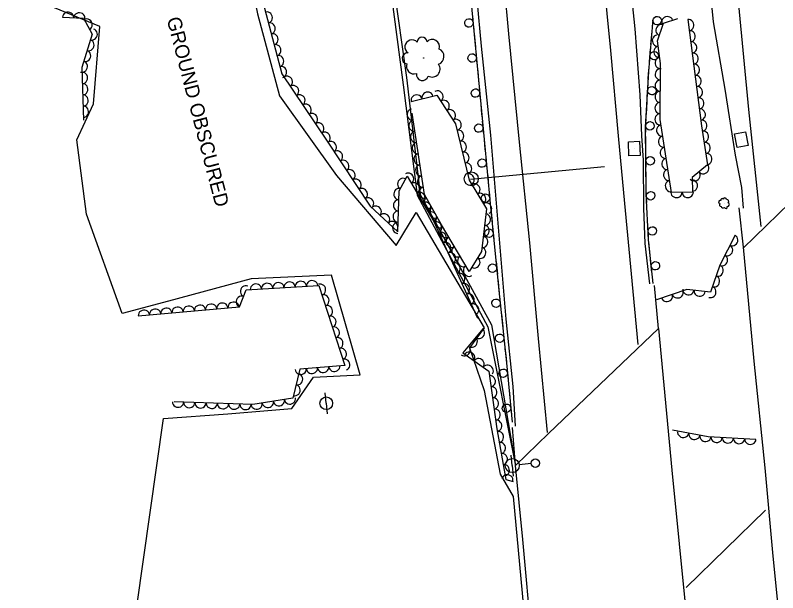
# Model space of a CAD drawing. Extents: x 1722896 to 1754269, y 648279 to 666297.
# Drawn here: x 1725561.4 to 1725832.4, y 661576.3 to 661781.4 of the extents above; entities that cross this region are included whole.
import ezdxf

# ---------------------------------------------------------------- set-up
doc = ezdxf.new("R2010")
doc.units = 0
for name, color, linetype in [('DESIGN - CENTERLINE - Proposed', 7, 'Continuous'), ('DESIGN - PUBLIC HEARING - Shapes', 7, 'Continuous'), ('DESIGN - SCRATCH - User 1', 7, 'Continuous'), ('DESIGN - UTILITIES - Electric and Cable (Overhead) with Text', 7, 'Continuous'), ('SURVEY - CENTERLINE - Preliminary', 7, 'Continuous'), ('SURVEY - CENTERLINE - Preliminary Text', 7, 'Continuous'), ('SURVEY - DRAINAGE - Natural Features', 7, 'Continuous'), ('SURVEY - DTM - Breaklines', 7, 'Continuous'), ('SURVEY - VEGETATION - Features with Text', 7, 'Continuous')]:
    doc.layers.add(name, color=color, linetype=linetype)

msp = doc.modelspace()

# ---------------------------------------------------------------- linework, layer by layer
at = {"layer": 'DESIGN - CENTERLINE - Proposed'}
for points in [[(1725868.8, 661760.71), (1725869.84, 661747), (1725820.05, 661698.65)], [(1725818.6, 661712.94), (1725820.08, 661698.97), (1725823.93, 661658.57), (1725827.82, 661620.58), (1725830.63, 661589.22), (1725834.21, 661553.83), (1725837.2, 661522.1), (1725840.51, 661487.81), (1725843.93, 661452.47), (1725845.17, 661438.57)], [(1725790.01, 661670.17), (1725788.54, 661685.39)], [(1725790.01, 661670.17), (1725794.7, 661619.77), (1725799.95, 661567.44), (1725804.24, 661520.66), (1725808.82, 661475.83), (1725812.52, 661434.57), (1725814.12, 661418.97), (1725763.16, 661370.1), (1725760.28, 661404.64), (1725755.73, 661450.35), (1725752.13, 661486.9), (1725748.27, 661526.61), (1725745.01, 661559.91), (1725741.8, 661595.19), (1725739.19, 661621.5), (1725738.08, 661634.99)], [(1725739.19, 661621.5), (1725750.89, 661632.86), (1725790.01, 661670.17)]]:
    msp.add_lwpolyline(points, dxfattribs=at)
at = {"layer": 'DESIGN - PUBLIC HEARING - Shapes'}
for p, q in [((1725723.19, 661723.15), (1725770.87, 661727.62)), ((1725723.45, 661723.27), (1725723.45, 661723.27))]:
    msp.add_line(p, q, dxfattribs=at)
msp.add_circle((1725723.46, 661723.28), 2.5, dxfattribs=at)
at = {"layer": 'DESIGN - SCRATCH - User 1'}
for points in [[(1725665.79, 662066.87), (1725668.14, 662044.95), (1725669.55, 662019.95), (1725672.04, 661994.44), (1725673.79, 661968.86), (1725675.76, 661942.77), (1725678.37, 661918.16), (1725681.8, 661893.09), (1725685.69, 661867.47), (1725689, 661842.37), (1725692.81, 661817.03), (1725695.82, 661792.1), (1725700.39, 661759.24), (1725705.27, 661717.67), (1725730.69, 661671.39), (1725739.19, 661621.5)], [(1725665, 662064.81), (1725667.22, 662043.27), (1725668.52, 662018.92), (1725670.73, 661994.21), (1725672.59, 661967.78), (1725674.7, 661942.54), (1725677.41, 661917.34), (1725680.69, 661892.11), (1725684.54, 661867.09), (1725687.83, 661841.86), (1725691.69, 661816.79), (1725694.74, 661790.81), (1725699.28, 661756.69), (1725704.27, 661717.46), (1725729.4, 661670.72), (1725739.19, 661621.5)], [(1725709.64, 661883.87), (1725715.71, 661857.35), (1725718.52, 661834.98), (1725721.2, 661809.21), (1725724.28, 661777), (1725727.29, 661744.77), (1725730.21, 661714.51), (1725733.31, 661683.56), (1725735.96, 661657.91), (1725737.97, 661636.88)], [(1725723.89, 661781.05), (1725724.28, 661777), (1725724.33, 661776.47)], [(1725788.07, 661686.05), (1725786.47, 661701.57), (1725785.68, 661717.94), (1725785.44, 661741.58), (1725786.52, 661761.41), (1725788.07, 661779.88)], [(1725787.86, 661777.32), (1725788.07, 661779.88)], [(1725724.48, 661774.88), (1725724.69, 661772.54)], [(1725787.33, 661771.04), (1725787.53, 661773.38)], [(1725787.53, 661773.38), (1725787.72, 661775.72)], [(1725724.69, 661772.54), (1725724.91, 661770.2)], [(1725725.06, 661768.61), (1725725.49, 661764.03)], [(1725786.81, 661764.86), (1725787.19, 661769.44)], [(1725725.64, 661762.43), (1725725.86, 661760.09)], [(1725786.49, 661760.92), (1725786.52, 661761.41), (1725786.68, 661763.27)], [(1725725.86, 661760.09), (1725726.08, 661757.75)], [(1725786.36, 661758.58), (1725786.49, 661760.92)], [(1725786.03, 661752.39), (1725786.28, 661756.98)], [(1725726.23, 661756.16), (1725726.66, 661751.58)], [(1725726.8, 661749.99), (1725727.02, 661747.65)], [(1725785.82, 661748.44), (1725785.94, 661750.79)], [(1725727.02, 661747.65), (1725727.24, 661745.31)], [(1725785.69, 661746.09), (1725785.82, 661748.44)], [(1725727.39, 661743.71), (1725727.83, 661739.14)], [(1725785.46, 661739.9), (1725785.44, 661741.58), (1725785.6, 661744.5)], [(1725785.5, 661735.95), (1725785.48, 661738.3)], [(1725727.99, 661737.54), (1725728.21, 661735.2)], [(1725728.21, 661735.2), (1725728.44, 661732.86)], [(1725785.52, 661733.6), (1725785.5, 661735.95)], [(1725728.59, 661731.27), (1725729.03, 661726.69)], [(1725785.59, 661727.4), (1725785.54, 661732)], [(1725729.19, 661725.1), (1725729.41, 661722.76)], [(1725785.63, 661723.45), (1725785.6, 661725.8)], [(1725729.41, 661722.76), (1725729.64, 661720.42)], [(1725785.65, 661721.1), (1725785.63, 661723.45)], [(1725785.83, 661714.91), (1725785.68, 661717.94), (1725785.67, 661719.5)], [(1725729.79, 661718.83), (1725730.21, 661714.51), (1725730.23, 661714.25)], [(1725730.39, 661712.66), (1725730.62, 661710.32)], [(1725786.02, 661710.96), (1725785.91, 661713.31)], [(1725786.13, 661708.61), (1725786.02, 661710.96)], [(1725730.62, 661710.32), (1725730.86, 661707.98)], [(1725731.02, 661706.39), (1725731.48, 661701.81)], [(1725786.43, 661702.42), (1725786.21, 661707.01)], [(1725731.64, 661700.22), (1725731.87, 661697.88)], [(1725786.79, 661698.49), (1725786.55, 661700.83)], [(1725731.87, 661697.88), (1725732.11, 661695.55)], [(1725787.03, 661696.15), (1725786.79, 661698.49)], [(1725787.67, 661689.98), (1725787.19, 661694.56)], [(1725732.27, 661693.95), (1725732.73, 661689.38)], [(1725732.89, 661687.78), (1725733.12, 661685.45)], [(1725788.07, 661686.05), (1725787.83, 661688.39)], [(1725733.12, 661685.45), (1725733.31, 661683.56), (1725733.36, 661683.11)], [(1725733.52, 661681.52), (1725733.99, 661676.94)], [(1725734.16, 661675.35), (1725734.4, 661673.01)], [(1725734.4, 661673.01), (1725734.64, 661670.67)], [(1725734.8, 661669.08), (1725735.28, 661664.51)], [(1725735.44, 661662.92), (1725735.69, 661660.58)], [(1725735.69, 661660.58), (1725735.93, 661658.24)], [(1725736.08, 661656.65), (1725736.52, 661652.07)], [(1725736.67, 661650.48), (1725736.89, 661648.14)], [(1725736.89, 661648.14), (1725737.12, 661645.8)], [(1725737.27, 661644.2), (1725737.71, 661639.62)], [(1725737.86, 661638.03), (1725737.97, 661636.88)]]:
    msp.add_lwpolyline(points, dxfattribs=at)
for centre, start, end in [((1725722.61, 661778.64), 118.7104, 118.7006), ((1725789.54, 661779.46), 288.4532, 288.4434), ((1725788.49, 661767), 288.4532, 288.4434), ((1725723.78, 661766.2), 118.6055, 118.5957), ((1725724.95, 661753.75), 118.6055, 118.5957), ((1725787.65, 661754.58), 290.1584, 290.1485), ((1725786.97, 661742.1), 290.1584, 290.1485), ((1725726.12, 661741.3), 118.7596, 118.7498), ((1725727.32, 661728.86), 118.7596, 118.7498), ((1725787.06, 661729.69), 293.8375, 293.8277), ((1725728.51, 661716.42), 118.7596, 118.7498), ((1725787.22, 661717.25), 296.0208, 296.011), ((1725729.75, 661703.98), 118.9869, 118.9771), ((1725787.82, 661704.77), 296.0208, 296.011), ((1725731, 661691.54), 118.9869, 118.9771), ((1725788.92, 661692.4), 299.1467, 299.1369), ((1725732.26, 661679.1), 119.163, 119.1532), ((1725733.55, 661666.66), 119.163, 119.1532), ((1725734.8, 661654.24), 118.7184, 118.7086), ((1725735.99, 661641.79), 118.7184, 118.7086)]:
    msp.add_arc(centre, 1.5, start, end, dxfattribs=at)
at = {"layer": 'DESIGN - UTILITIES - Electric and Cable (Overhead) with Text'}
msp.add_lwpolyline([(1725828.09, 661605.61), (1725799.9, 661578.15)], dxfattribs=at)
at = {"layer": 'SURVEY - CENTERLINE - Preliminary'}
for points in [[(1725592.7, 661487.89), (1725614.1, 661638.1), (1725636.94, 661639.86), (1725659.69, 661641.72), (1725667.37, 661652.86), (1725683.93, 661653.65), (1725673.74, 661689.09), (1725645.17, 661687.76), (1725615.78, 661679.85), (1725599.34, 661675.41), (1725586.64, 661710.67), (1725583.22, 661737.11), (1725589.18, 661749.96), (1725591.39, 661777.44), (1725571.25, 661785.65), (1725565.72, 661825.24), (1725570.54, 661842.02), (1725561.59, 661860.84), (1725563.14, 661874.11), (1725572.93, 661882.34), (1725581.32, 661885.63)], [(1725581.32, 661885.63), (1725617.34, 661869.73), (1725626.54, 661848.67), (1725625.46, 661828.42), (1725640.95, 661813.51), (1725647.43, 661781.86), (1725655.28, 661752.7), (1725675.6, 661724.46), (1725696.79, 661699.64), (1725703.83, 661711.29), (1725728.07, 661670.34), (1725722.84, 661663.23), (1725728.03, 661648.13), (1725733.72, 661618.44), (1725738.35, 661610.42), (1725743.81, 661551.92)]]:
    msp.add_lwpolyline(points, dxfattribs=at)
at = {"layer": 'SURVEY - CENTERLINE - Preliminary Text'}
for points in [[(1725788.01, 662099.28), (1725791.59, 662062.43), (1725795.41, 662022.42), (1725798.59, 661987.77), (1725802.53, 661947.1), (1725806.67, 661906.38), (1725810.27, 661869.77), (1725814.35, 661825.58), (1725818.49, 661785.04), (1725822, 661747.96), (1725826.36, 661706.29)], [(1725777.83, 662096.72), (1725780.78, 662069.29), (1725783.66, 662039.1), (1725786.37, 662009.09), (1725789.27, 661978.62), (1725792.6, 661946.03), (1725795.61, 661913.92), (1725798.92, 661885.31), (1725801.22, 661855.96), (1725804.59, 661824.99), (1725808.04, 661793.46), (1725809.48, 661779.06), (1725813.54, 661755.15), (1725817.25, 661731.71), (1725819.57, 661720.16), (1725820.11, 661712.85)], [(1725751.09, 662089.36), (1725754.18, 662060.17), (1725758, 662020.64), (1725761.93, 661980.74), (1725765.48, 661942.11), (1725768.87, 661904.94), (1725772.42, 661868.59), (1725775.06, 661840.05), (1725778.24, 661808.55), (1725781.54, 661776.6), (1725783.43, 661753.1), (1725784.01, 661738.55), (1725784.58, 661729.91), (1725784.66, 661712.81), (1725785.11, 661700.33), (1725786.8, 661686)], [(1725742.81, 662086.72), (1725745.59, 662053.89), (1725749.5, 662014.64), (1725753.13, 661973.56), (1725756.91, 661934.76), (1725761.12, 661890.44), (1725765.17, 661848.72), (1725768.91, 661809.64), (1725772.9, 661768.9), (1725775.73, 661738.61), (1725777.96, 661714.46), (1725780.31, 661689.5), (1725782.7, 661664.44)], [(1725708.09, 662077.25), (1725712.93, 662023.01), (1725717.96, 661971.41), (1725720.64, 661942.71), (1725724.92, 661897.65), (1725729.1, 661854.97), (1725733.57, 661808.53), (1725736.71, 661774.74), (1725740.54, 661736.31), (1725744.12, 661700.59), (1725747.21, 661666.6), (1725750.42, 661633.21)], [(1725698.24, 662074.37), (1725700.44, 662049.87), (1725702.85, 662021.03), (1725705.77, 661989.5), (1725708.73, 661958.19), (1725711.7, 661927.31), (1725714.29, 661897.94), (1725717.34, 661869.66), (1725720.8, 661837.21), (1725723.93, 661803.61), (1725727.03, 661770.42), (1725730.29, 661738.77), (1725733.31, 661703.27), (1725735.78, 661673.38), (1725738.19, 661649.5), (1725739.06, 661635.41)]]:
    msp.add_lwpolyline(points, dxfattribs=at)
at = {"layer": 'SURVEY - DRAINAGE - Natural Features'}
for p, q in [((1725819.46, 661737.2), (1725819.46, 661737.2)), ((1725781.41, 661734.02), (1725781.41, 661734.02))]:
    msp.add_line(p, q, dxfattribs=at)
for points in [[(1725817.03, 661739.29), (1725820.96, 661740.03), (1725821.89, 661735.12), (1725817.96, 661734.37), (1725817.03, 661739.29)], [(1725779.31, 661736.44), (1725783.31, 661736.6), (1725783.52, 661731.61), (1725779.52, 661731.44), (1725779.31, 661736.44)]]:
    msp.add_lwpolyline(points, dxfattribs=at)
at = {"layer": 'SURVEY - DTM - Breaklines'}
for p, q in [((1725671.91, 661643.57), (1725671.54, 661647.3)), ((1725671.91, 661643.57), (1725672.28, 661639.83)), ((1725738.03, 661621.44), (1725737.64, 661625.17)), ((1725738.03, 661621.44), (1725738.41, 661617.71)), ((1725744.74, 661622.13), (1725740.51, 661621.7))]:
    msp.add_line(p, q, dxfattribs=at)
for centre, radius in [((1725671.91, 661643.57), 2.25), ((1725738.03, 661621.44), 2.5), ((1725746.23, 661622.29), 1.5)]:
    msp.add_circle(centre, radius, dxfattribs=at)
at = {"layer": 'SURVEY - VEGETATION - Features with Text'}
for points in [[(1725561.36, 661877.86), (1725573.18, 661884.59), (1725585.1, 661887.97), (1725604.79, 661877.77), (1725622.1, 661873.09), (1725630.31, 661848.77), (1725627.78, 661832.48), (1725633.32, 661820.22), (1725645.09, 661815.71), (1725647.75, 661792.55), (1725656.13, 661760.54), (1725672.27, 661736.64), (1725687.57, 661713.52), (1725697.35, 661704.46), (1725697.84, 661719.07), (1725700.62, 661724.19), (1725710.12, 661708.15), (1725725.63, 661673.79)], [(1725578.16, 661780.68), (1725585.62, 661780.29), (1725588.71, 661774.71), (1725585.08, 661762.87), (1725585.62, 661744.06)], [(1725800.45, 661779.85), (1725805.32, 661742.12), (1725807.42, 661728.2), (1725801.99, 661723.75), (1725802.06, 661718.54), (1725794.66, 661718.46), (1725790.61, 661744.33), (1725790.72, 661764.25), (1725789.68, 661772.34), (1725791.77, 661778.56), (1725796.91, 661780.23)], [(1725702.09, 661750.73), (1725711.25, 661753.04), (1725717.91, 661742.83), (1725722.71, 661722.75), (1725728.92, 661712.6), (1725727.06, 661697.5), (1725722.71, 661690.39), (1725712.82, 661706.95), (1725706.89, 661717.68), (1725702.46, 661746.65)], [(1725817.23, 661703.23), (1725811.83, 661692.65), (1725808.54, 661683.02), (1725800.11, 661683.96), (1725789.32, 661680.32)], [(1725605.11, 661674.62), (1725641.02, 661677.83), (1725643.49, 661683.87), (1725669.32, 661685.39), (1725678.52, 661657.03), (1725662.49, 661655.65), (1725660.08, 661645.32), (1725645.79, 661643.09), (1725617.89, 661644.07)], [(1725727.52, 661670.06), (1725720.46, 661661.46), (1725729.65, 661654.99), (1725732.58, 661634.47), (1725735.71, 661616.43), (1725738.3, 661615.83)], [(1725824.65, 661630.74), (1725807.61, 661631.69), (1725794.95, 661633.97)]]:
    msp.add_lwpolyline(points, dxfattribs=at)
for centre, radius in [((1725706.53, 661766.19), 0.0886), ((1725813.37, 661714.63), 0.022)]:
    msp.add_circle(centre, radius, dxfattribs=at)
for centre, radius, start, end in [((1725705.99, 661771.86), 1.74, 2.657, 181.4026), ((1725702.39, 661770.1), 2.53, 42.6777, 236.0974), ((1725709.6, 661770.22), 2.54, 340.5408, 137.3297), ((1725700.82, 661766.08), 1.93, 85.2963, 262.6155), ((1725710.87, 661766.72), 2.89, 289.5936, 67.1178), ((1725703.15, 661763.26), 2.73, 160.5834, 287.4291), ((1725709.53, 661762.29), 2.87, 240.4894, 36.3279), ((1725706.06, 661760.31), 2.12, 170.7423, 345.7426), ((1725812.59, 661715.82), 0.433, 30.3292, 209.0748), ((1725813.58, 661715.87), 0.631, 8.213, 165.002), ((1725812, 661715.01), 0.629, 70.3499, 263.7696), ((1725812.12, 661713.95), 0.479, 112.9686, 290.2877), ((1725814.26, 661715.25), 0.719, 317.2658, 94.79), ((1725814.48, 661714.12), 0.714, 268.1616, 64.0001), ((1725812.96, 661713.6), 0.679, 188.2556, 315.1013), ((1725813.94, 661713.28), 0.527, 198.4145, 13.4148)]:
    msp.add_arc(centre, radius, start, end, dxfattribs=at)
for centre, major_axis in [((1725580.15, 661780.58), (2, -0.1)), ((1725584.15, 661780.37), (2, -0.1)), ((1725650.88, 661780.57), (0.51, -1.93)), ((1725586.84, 661778.08), (0.97, -1.75)), ((1725651.9, 661776.7), (0.51, -1.93)), ((1725793.13, 661779), (1.9, 0.62)), ((1725800.71, 661777.87), (0.26, -1.98)), ((1725588.66, 661774.57), (-0.58, -1.91)), ((1725790.95, 661776.12), (0.64, 1.9)), ((1725801.22, 661773.9), (0.26, -1.98)), ((1725652.91, 661772.83), (0.51, -1.93)), ((1725789.68, 661772.33), (-0.26, 1.98)), ((1725587.49, 661770.75), (-0.58, -1.91)), ((1725653.92, 661768.96), (0.51, -1.93)), ((1725801.73, 661769.93), (0.26, -1.98)), ((1725586.32, 661766.92), (-0.58, -1.91)), ((1725790.19, 661768.37), (-0.26, 1.98)), ((1725802.24, 661765.96), (0.26, -1.98)), ((1725654.94, 661765.09), (0.51, -1.93)), ((1725790.7, 661764.4), (-0.26, 1.98)), ((1725585.15, 661763.1), (-0.58, -1.91)), ((1725655.95, 661761.22), (0.51, -1.93)), ((1725790.7, 661760.4), (0.01, 2)), ((1725802.75, 661762), (0.26, -1.98)), ((1725585.19, 661759.11), (0.06, -2)), ((1725657.97, 661757.81), (1.12, -1.66)), ((1725803.27, 661758.03), (0.26, -1.98)), ((1725585.3, 661755.11), (0.06, -2)), ((1725790.68, 661756.4), (0.01, 2)), ((1725660.21, 661754.5), (1.12, -1.66)), ((1725707.91, 661752.2), (1.94, 0.49)), ((1725711.55, 661752.58), (1.09, -1.68)), ((1725790.65, 661752.4), (0.01, 2)), ((1725803.78, 661754.06), (0.26, -1.98)), ((1725585.42, 661751.11), (0.06, -2)), ((1725662.45, 661751.18), (1.12, -1.66)), ((1725704.03, 661751.22), (1.94, 0.49)), ((1725713.74, 661749.23), (1.09, -1.68)), ((1725804.29, 661750.1), (0.26, -1.98)), ((1725585.53, 661747.11), (0.06, -2)), ((1725664.69, 661747.87), (1.12, -1.66)), ((1725790.63, 661748.4), (0.01, 2)), ((1725666.93, 661744.55), (1.12, -1.66)), ((1725702.55, 661746.07), (-0.3, 1.98)), ((1725715.92, 661745.88), (1.09, -1.68)), ((1725790.61, 661744.4), (0.01, 2)), ((1725804.8, 661746.13), (0.26, -1.98)), ((1725669.17, 661741.24), (1.12, -1.66)), ((1725703.15, 661742.11), (-0.3, 1.98)), ((1725717.99, 661742.48), (0.47, -1.95)), ((1725805.31, 661742.16), (0.26, -1.98)), ((1725718.92, 661738.59), (0.47, -1.95)), ((1725791.22, 661740.45), (-0.31, 1.98)), ((1725671.4, 661737.92), (1.12, -1.66)), ((1725703.76, 661738.16), (-0.3, 1.98)), ((1725791.84, 661736.5), (-0.31, 1.98)), ((1725805.91, 661738.21), (0.3, -1.98)), ((1725673.62, 661734.59), (1.1, -1.67)), ((1725704.36, 661734.2), (-0.3, 1.98)), ((1725719.85, 661734.7), (0.47, -1.95)), ((1725806.5, 661734.25), (0.3, -1.98)), ((1725675.83, 661731.26), (1.1, -1.67)), ((1725720.79, 661730.81), (0.47, -1.95)), ((1725792.46, 661732.54), (-0.31, 1.98)), ((1725678.04, 661727.92), (1.1, -1.67)), ((1725704.97, 661730.25), (-0.3, 1.98)), ((1725793.08, 661728.59), (-0.31, 1.98)), ((1725807.1, 661730.29), (0.3, -1.98)), ((1725705.57, 661726.3), (-0.3, 1.98)), ((1725721.72, 661726.92), (0.47, -1.95)), ((1725805.96, 661727.01), (-1.55, -1.27)), ((1725680.25, 661724.59), (1.1, -1.67)), ((1725701.11, 661723.36), (1.02, -1.72)), ((1725722.65, 661723.03), (0.47, -1.95)), ((1725793.69, 661724.64), (-0.31, 1.98)), ((1725802.87, 661724.47), (-1.55, -1.27)), ((1725682.45, 661721.25), (1.1, -1.67)), ((1725699.17, 661721.52), (0.95, 1.76)), ((1725703.15, 661719.92), (1.02, -1.72)), ((1725706.18, 661722.34), (-0.3, 1.98)), ((1725724.65, 661719.58), (1.04, -1.71)), ((1725794.31, 661720.69), (-0.31, 1.98)), ((1725802.02, 661720.89), (0.03, -2)), ((1725684.66, 661717.92), (1.1, -1.67)), ((1725697.8, 661717.86), (0.07, 2)), ((1725706.78, 661718.39), (-0.3, 1.98)), ((1725686.87, 661714.58), (1.1, -1.67)), ((1725705.18, 661716.48), (1.02, -1.72)), ((1725708.48, 661714.81), (-0.97, 1.75)), ((1725726.74, 661716.17), (1.04, -1.71)), ((1725796.41, 661718.48), (-2, -0.02)), ((1725800.41, 661718.52), (-2, -0.02)), ((1725689.57, 661711.67), (1.47, -1.36)), ((1725697.66, 661713.86), (0.07, 2)), ((1725707.22, 661713.04), (1.02, -1.72)), ((1725728.83, 661712.76), (1.04, -1.71)), ((1725692.51, 661708.95), (1.47, -1.36)), ((1725697.53, 661709.87), (0.07, 2)), ((1725710.41, 661711.3), (-0.97, 1.75)), ((1725709.26, 661709.6), (1.02, -1.72)), ((1725695.44, 661706.23), (1.47, -1.36)), ((1725712.35, 661707.8), (-0.97, 1.75)), ((1725711.07, 661706.04), (0.82, -1.82)), ((1725728.45, 661708.81), (-0.24, -1.99)), ((1725697.39, 661705.87), (0.07, 2)), ((1725714.37, 661704.35), (-1.03, 1.72)), ((1725727.96, 661704.84), (-0.24, -1.99)), ((1725712.72, 661702.39), (0.82, -1.82)), ((1725727.48, 661700.87), (-0.24, -1.99)), ((1725816.32, 661701.45), (-0.91, -1.78)), ((1725714.36, 661698.75), (0.82, -1.82)), ((1725716.42, 661700.92), (-1.03, 1.72)), ((1725716.01, 661695.1), (0.82, -1.82)), ((1725718.47, 661697.49), (-1.03, 1.72)), ((1725726.75, 661696.98), (-1.04, -1.71)), ((1725814.5, 661697.89), (-0.91, -1.78)), ((1725720.52, 661694.05), (-1.03, 1.72)), ((1725724.66, 661693.57), (-1.04, -1.71)), ((1725812.68, 661694.32), (-0.91, -1.78)), ((1725717.66, 661691.45), (0.82, -1.82)), ((1725722.57, 661690.62), (-1.03, 1.72)), ((1725811.14, 661690.64), (-0.65, -1.89)), ((1725719.3, 661687.81), (0.82, -1.82)), ((1725654.89, 661684.54), (2, 0.12)), ((1725658.88, 661684.78), (2, 0.12)), ((1725662.87, 661685.01), (2, 0.12)), ((1725666.87, 661685.24), (2, 0.12)), ((1725809.85, 661686.86), (-0.65, -1.89)), ((1725643.27, 661683.34), (0.76, 1.85)), ((1725646.9, 661684.07), (2, 0.12)), ((1725650.9, 661684.31), (2, 0.12)), ((1725669.8, 661683.93), (0.62, -1.9)), ((1725720.95, 661684.16), (0.82, -1.82)), ((1725800.64, 661683.9), (-1.99, 0.22)), ((1725808.56, 661683.07), (-0.65, -1.89)), ((1725641.76, 661679.63), (0.76, 1.85)), ((1725671.03, 661680.12), (0.62, -1.9)), ((1725722.59, 661680.52), (0.82, -1.82)), ((1725793.04, 661681.57), (-1.9, -0.64)), ((1725796.83, 661682.85), (-1.9, -0.64)), ((1725804.62, 661683.46), (-1.99, 0.22)), ((1725627.02, 661676.58), (1.99, 0.18)), ((1725631, 661676.94), (1.99, 0.18)), ((1725634.99, 661677.3), (1.99, 0.18)), ((1725638.97, 661677.65), (1.99, 0.18)), ((1725672.27, 661676.32), (0.62, -1.9)), ((1725724.24, 661676.87), (0.82, -1.82)), ((1725607.1, 661674.8), (1.99, 0.18)), ((1725611.08, 661675.16), (1.99, 0.18)), ((1725615.07, 661675.51), (1.99, 0.18)), ((1725619.05, 661675.87), (1.99, 0.18)), ((1725623.04, 661676.23), (1.99, 0.18)), ((1725673.5, 661672.51), (0.62, -1.9)), ((1725674.73, 661668.7), (0.62, -1.9)), ((1725726.25, 661668.52), (-1.27, -1.55)), ((1725675.97, 661664.9), (0.62, -1.9)), ((1725723.71, 661665.43), (-1.27, -1.55)), ((1725677.2, 661661.09), (0.62, -1.9)), ((1725721.18, 661662.33), (-1.27, -1.55)), ((1725678.43, 661657.29), (0.62, -1.9)), ((1725722.8, 661659.81), (1.64, -1.15)), ((1725726.07, 661657.51), (1.64, -1.15)), ((1725674.8, 661656.71), (-1.99, -0.17)), ((1725729.35, 661655.21), (1.64, -1.15)), ((1725662.84, 661655.68), (-1.99, -0.17)), ((1725661.66, 661652.09), (-0.46, -1.95)), ((1725666.83, 661656.02), (-1.99, -0.17)), ((1725670.81, 661656.37), (-1.99, -0.17)), ((1725730.16, 661651.4), (0.28, -1.98)), ((1725660.75, 661648.2), (-0.46, -1.95)), ((1725730.73, 661647.44), (0.28, -1.98)), ((1725619.22, 661644.02), (-2, 0.07)), ((1725623.22, 661643.88), (-2, 0.07)), ((1725627.22, 661643.74), (-2, 0.07)), ((1725631.22, 661643.6), (-2, 0.07)), ((1725635.21, 661643.46), (-2, 0.07)), ((1725639.21, 661643.32), (-2, 0.07)), ((1725643.21, 661643.18), (-2, 0.07)), ((1725647.19, 661643.31), (-1.98, -0.31)), ((1725651.14, 661643.93), (-1.98, -0.31)), ((1725655.09, 661644.54), (-1.98, -0.31)), ((1725659.05, 661645.16), (-1.98, -0.31)), ((1725731.29, 661643.48), (0.28, -1.98)), ((1725731.86, 661639.52), (0.28, -1.98)), ((1725732.43, 661635.56), (0.28, -1.98)), ((1725733.08, 661631.61), (0.34, -1.97)), ((1725798.81, 661633.27), (-1.97, 0.35)), ((1725802.75, 661632.57), (-1.97, 0.35)), ((1725806.69, 661631.86), (-1.97, 0.35)), ((1725733.76, 661627.67), (0.34, -1.97)), ((1725810.67, 661631.52), (-2, 0.11)), ((1725814.66, 661631.3), (-2, 0.11)), ((1725818.66, 661631.08), (-2, 0.11)), ((1725822.65, 661630.85), (-2, 0.11)), ((1725734.44, 661623.73), (0.34, -1.97)), ((1725735.12, 661619.79), (0.34, -1.97)), ((1725736.28, 661616.3), (1.95, -0.45))]:
    msp.add_ellipse(centre, major_axis=major_axis, ratio=0.940188, start_param=0, end_param=3.141593, dxfattribs=at)

# ---------------------------------------------------------------- texts
at = {"layer": 'SURVEY - CENTERLINE - Preliminary'}
msp.add_text('GROUND OBSCURED', height=5, rotation=284.6016, dxfattribs=at).set_placement((1725615.16, 661780.09))

doc.saveas('drawing.dxf')
